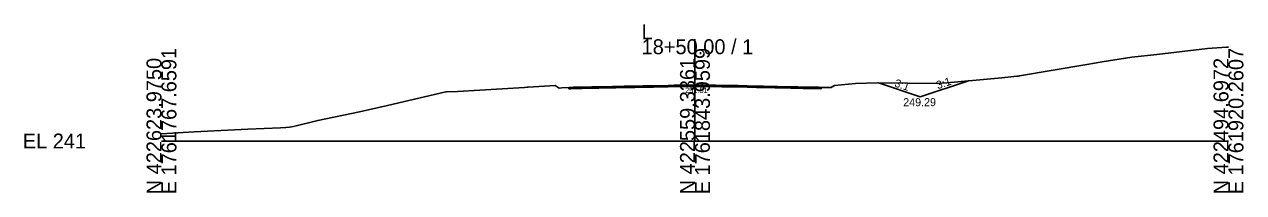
# Model space of a CAD drawing. Extents: x -26 to 3203, y -11010 to 4024.
# Drawn here: x -25.7 to 202.8, y -8009.7 to -7978.1 of the extents above; entities that cross this region are included whole.
import ezdxf

# ---------------------------------------------------------------- set-up
doc = ezdxf.new("R2010")
doc.units = 0
for name, color, linetype in [('Default', 7, 'Continuous'), ('Exist Cross Section Cell', 7, 'Continuous'), ('Exist XS Center Line Elevation Label', 7, 'Continuous'), ('Exist XS Ground Line', 7, 'Continuous'), ('Prop CMT Ditch DDE', 7, 'Continuous'), ('Prop CMT Pvmt Course 1', 7, 'Continuous'), ('Prop XS Ditch Standard Text', 7, 'Continuous'), ('Prop XS Side Slope Text', 7, 'Continuous'), ('Scratch_Level_0', 7, 'Continuous')]:
    doc.layers.add(name, color=color, linetype=linetype)

msp = doc.modelspace()

# ---------------------------------------------------------------- linework, layer by layer
at = {"layer": 'Exist Cross Section Cell'}
for p, q in [((100, -8000), (100, -7980.9)), ((0, -8000), (100, -8000)), ((100, -8000), (200, -8000))]:
    msp.add_line(p, q, dxfattribs=at)
at = {"layer": 'Exist XS Ground Line'}
msp.add_lwpolyline([(0, -7998.63), (3.07, -7998.47), (6.15, -7998.26), (16.17, -7997.8), (22.33, -7997.52), (23.3, -7997.49), (24, -7997.38), (24.72, -7997.28), (29.28, -7996.13), (37.09, -7994.49), (42.39, -7993.32), (53.32, -7990.78), (53.37, -7990.77), (53.37, -7990.77), (53.38, -7990.77), (55.49, -7990.68), (68.03, -7989.93), (68.53, -7989.91), (68.75, -7989.9), (73.82, -7989.6), (74.18, -7989.83), (74.56, -7990.06), (75.05, -7990.03), (76.33, -7989.95), (76.65, -7989.94), (76.71, -7989.94), (77.21, -7989.92), (78.79, -7989.89), (80.67, -7989.85), (81.4, -7989.84), (81.98, -7989.82), (84.53, -7989.77), (84.85, -7989.76), (85.15, -7989.76), (86.71, -7989.73), (87.73, -7989.71), (88.03, -7989.71), (88.44, -7989.7), (88.7, -7989.69), (90.27, -7989.66), (91.83, -7989.62), (92.01, -7989.61), (92.23, -7989.61), (94.97, -7989.56), (96.1, -7989.54), (97.28, -7989.52), (98.4, -7989.51), (99.63, -7989.49), (100.03, -7989.49), (100.08, -7989.49), (100.27, -7989.49), (101.78, -7989.49), (102.76, -7989.5), (103.88, -7989.53), (105.04, -7989.55), (107.74, -7989.59), (107.93, -7989.59), (108.1, -7989.6), (109.76, -7989.65), (111.54, -7989.7), (111.59, -7989.7), (112.47, -7989.72), (112.82, -7989.73), (114.95, -7989.78), (115.19, -7989.79), (115.46, -7989.79), (117.97, -7989.84), (119.3, -7989.85), (120.31, -7989.86), (121.19, -7989.88), (122.79, -7989.9), (123.13, -7989.92), (123.6, -7989.93), (123.65, -7989.93), (125.36, -7989.96), (125.54, -7989.97), (125.54, -7989.96), (125.61, -7989.92), (126.18, -7989.55), (130.1, -7989.23), (134.13, -7989.09), (145.38, -7989.19), (147.23, -7989.07), (157.49, -7988.12), (160.34, -7987.85), (160.58, -7987.83), (160.86, -7987.79), (173.45, -7985.65), (176.33, -7985.12), (181.86, -7984.23), (186.55, -7983.74), (196.05, -7982.63), (199.66, -7982.38), (200, -7982.36)], dxfattribs=at)
msp.add_lwpolyline([(0, -7998.63), (3.07, -7998.47), (6.15, -7998.26), (16.17, -7997.8), (22.33, -7997.52), (23.3, -7997.49), (24, -7997.38), (24.72, -7997.28), (29.28, -7996.13), (37.09, -7994.49), (42.39, -7993.32), (53.32, -7990.78), (53.37, -7990.77), (53.37, -7990.77), (53.38, -7990.77), (55.49, -7990.68), (68.03, -7989.93), (68.53, -7989.91), (68.75, -7989.9), (73.82, -7989.6), (74.18, -7989.83), (74.56, -7990.06), (75.05, -7990.03), (76.33, -7989.95), (76.65, -7989.94), (76.71, -7989.94), (77.21, -7989.92), (78.79, -7989.89), (80.67, -7989.85), (81.4, -7989.84), (81.98, -7989.82), (84.53, -7989.77), (84.85, -7989.76), (85.15, -7989.76), (86.71, -7989.73), (87.73, -7989.71), (88.03, -7989.71), (88.44, -7989.7), (88.7, -7989.69), (90.27, -7989.66), (91.83, -7989.62), (92.01, -7989.61), (92.23, -7989.61), (94.97, -7989.56), (96.1, -7989.54), (97.28, -7989.52), (98.4, -7989.51), (99.63, -7989.49), (100.03, -7989.49), (100.08, -7989.49), (100.27, -7989.49), (101.78, -7989.49), (102.76, -7989.5), (103.88, -7989.53), (105.04, -7989.55), (107.74, -7989.59), (107.93, -7989.59), (108.1, -7989.6), (109.76, -7989.65), (111.54, -7989.7), (111.59, -7989.7), (112.47, -7989.72), (112.82, -7989.73), (114.95, -7989.78), (115.19, -7989.79), (115.46, -7989.79), (117.97, -7989.84), (119.3, -7989.85), (120.31, -7989.86), (121.19, -7989.88), (122.79, -7989.9), (123.13, -7989.92), (123.6, -7989.93), (123.65, -7989.93), (125.36, -7989.96), (125.54, -7989.97), (125.54, -7989.96), (125.61, -7989.92), (126.18, -7989.55), (130.1, -7989.23), (134.13, -7989.09), (145.38, -7989.19), (147.23, -7989.07), (157.49, -7988.12), (160.34, -7987.85), (160.58, -7987.83), (160.86, -7987.79), (173.45, -7985.65), (176.33, -7985.12), (181.86, -7984.23), (186.55, -7983.74), (196.05, -7982.63), (199.66, -7982.38), (200, -7982.36)], dxfattribs=at)
msp.add_lwpolyline([(0, -7998.63), (3.07, -7998.47), (6.15, -7998.26), (16.17, -7997.8), (22.33, -7997.52), (23.3, -7997.49), (24, -7997.38), (24.72, -7997.28), (29.28, -7996.13), (37.09, -7994.49), (42.39, -7993.32), (53.32, -7990.78), (53.37, -7990.77), (53.37, -7990.77), (53.38, -7990.77), (55.49, -7990.68), (68.03, -7989.93), (68.53, -7989.91), (68.75, -7989.9), (73.82, -7989.6), (74.18, -7989.83), (74.56, -7990.06), (75.05, -7990.03), (76.33, -7989.95), (76.65, -7989.94), (76.71, -7989.94), (77.21, -7989.92), (78.79, -7989.89), (80.67, -7989.85), (81.4, -7989.84), (81.98, -7989.82), (84.53, -7989.77), (84.85, -7989.76), (85.15, -7989.76), (86.71, -7989.73), (87.73, -7989.71), (88.03, -7989.71), (88.44, -7989.7), (88.7, -7989.69), (90.27, -7989.66), (91.83, -7989.62), (92.01, -7989.61), (92.23, -7989.61), (94.97, -7989.56), (96.1, -7989.54), (97.28, -7989.52), (98.4, -7989.51), (99.63, -7989.49), (100.03, -7989.49), (100.08, -7989.49), (100.27, -7989.49), (101.78, -7989.49), (102.76, -7989.5), (103.88, -7989.53), (105.04, -7989.55), (107.74, -7989.59), (107.93, -7989.59), (108.1, -7989.6), (109.76, -7989.65), (111.54, -7989.7), (111.59, -7989.7), (112.47, -7989.72), (112.82, -7989.73), (114.95, -7989.78), (115.19, -7989.79), (115.46, -7989.79), (117.97, -7989.84), (119.3, -7989.85), (120.31, -7989.86), (121.19, -7989.88), (122.79, -7989.9), (123.13, -7989.92), (123.6, -7989.93), (123.65, -7989.93), (125.36, -7989.96), (125.54, -7989.97), (125.54, -7989.96), (125.61, -7989.92), (126.18, -7989.55), (130.1, -7989.23), (134.13, -7989.09), (145.38, -7989.19), (147.23, -7989.07), (157.49, -7988.12), (160.34, -7987.85), (160.58, -7987.83), (160.86, -7987.79), (173.45, -7985.65), (176.33, -7985.12), (181.86, -7984.23), (186.55, -7983.74), (196.05, -7982.63), (199.66, -7982.38), (200, -7982.36)], dxfattribs=at)
msp.add_lwpolyline([(0, -7998.63), (3.07, -7998.47), (6.15, -7998.26), (16.17, -7997.8), (22.33, -7997.52), (23.3, -7997.49), (24, -7997.38), (24.72, -7997.28), (29.28, -7996.13), (37.09, -7994.49), (42.39, -7993.32), (53.32, -7990.78), (53.37, -7990.77), (53.37, -7990.77), (53.38, -7990.77), (55.49, -7990.68), (68.03, -7989.93), (68.53, -7989.91), (68.75, -7989.9), (73.82, -7989.6), (74.18, -7989.83), (74.56, -7990.06), (75.05, -7990.03), (76.33, -7989.95), (76.65, -7989.94), (76.71, -7989.94), (77.21, -7989.92), (78.79, -7989.89), (80.67, -7989.85), (81.4, -7989.84), (81.98, -7989.82), (84.53, -7989.77), (84.85, -7989.76), (85.15, -7989.76), (86.71, -7989.73), (87.73, -7989.71), (88.03, -7989.71), (88.44, -7989.7), (88.7, -7989.69), (90.27, -7989.66), (91.83, -7989.62), (92.01, -7989.61), (92.23, -7989.61), (94.97, -7989.56), (96.1, -7989.54), (97.28, -7989.52), (98.4, -7989.51), (99.63, -7989.49), (100.03, -7989.49), (100.08, -7989.49), (100.27, -7989.49), (101.78, -7989.49), (102.76, -7989.5), (103.88, -7989.53), (105.04, -7989.55), (107.74, -7989.59), (107.93, -7989.59), (108.1, -7989.6), (109.76, -7989.65), (111.54, -7989.7), (111.59, -7989.7), (112.47, -7989.72), (112.82, -7989.73), (114.95, -7989.78), (115.19, -7989.79), (115.46, -7989.79), (117.97, -7989.84), (119.3, -7989.85), (120.31, -7989.86), (121.19, -7989.88), (122.79, -7989.9), (123.13, -7989.92), (123.6, -7989.93), (123.65, -7989.93), (125.36, -7989.96), (125.54, -7989.97), (125.54, -7989.96), (125.61, -7989.92), (126.18, -7989.55), (130.1, -7989.23), (134.13, -7989.09), (145.38, -7989.19), (147.23, -7989.07), (157.49, -7988.12), (160.34, -7987.85), (160.58, -7987.83), (160.86, -7987.79), (173.45, -7985.65), (176.33, -7985.12), (181.86, -7984.23), (186.55, -7983.74), (196.05, -7982.63), (199.66, -7982.38), (200, -7982.36)], dxfattribs=at)
msp.add_lwpolyline([(0, -7998.63), (3.07, -7998.47), (6.15, -7998.26), (16.17, -7997.8), (22.33, -7997.52), (23.3, -7997.49), (24, -7997.38), (24.72, -7997.28), (29.28, -7996.13), (37.09, -7994.49), (42.39, -7993.32), (53.32, -7990.78), (53.37, -7990.77), (53.37, -7990.77), (53.38, -7990.77), (55.49, -7990.68), (68.03, -7989.93), (68.53, -7989.91), (68.75, -7989.9), (73.82, -7989.6), (74.18, -7989.83), (74.56, -7990.06), (75.05, -7990.03), (76.33, -7989.95), (76.65, -7989.94), (76.71, -7989.94), (77.21, -7989.92), (78.79, -7989.89), (80.67, -7989.85), (81.4, -7989.84), (81.98, -7989.82), (84.53, -7989.77), (84.85, -7989.76), (85.15, -7989.76), (86.71, -7989.73), (87.73, -7989.71), (88.03, -7989.71), (88.44, -7989.7), (88.7, -7989.69), (90.27, -7989.66), (91.83, -7989.62), (92.01, -7989.61), (92.23, -7989.61), (94.97, -7989.56), (96.1, -7989.54), (97.28, -7989.52), (98.4, -7989.51), (99.63, -7989.49), (100.03, -7989.49), (100.08, -7989.49), (100.27, -7989.49), (101.78, -7989.49), (102.76, -7989.5), (103.88, -7989.53), (105.04, -7989.55), (107.74, -7989.59), (107.93, -7989.59), (108.1, -7989.6), (109.76, -7989.65), (111.54, -7989.7), (111.59, -7989.7), (112.47, -7989.72), (112.82, -7989.73), (114.95, -7989.78), (115.19, -7989.79), (115.46, -7989.79), (117.97, -7989.84), (119.3, -7989.85), (120.31, -7989.86), (121.19, -7989.88), (122.79, -7989.9), (123.13, -7989.92), (123.6, -7989.93), (123.65, -7989.93), (125.36, -7989.96), (125.54, -7989.97), (125.54, -7989.96), (125.61, -7989.92), (126.18, -7989.55), (130.1, -7989.23), (134.13, -7989.09), (145.38, -7989.19), (147.23, -7989.07), (157.49, -7988.12), (160.34, -7987.85), (160.58, -7987.83), (160.86, -7987.79), (173.45, -7985.65), (176.33, -7985.12), (181.86, -7984.23), (186.55, -7983.74), (196.05, -7982.63), (199.66, -7982.38), (200, -7982.36)], dxfattribs=at)
at = {"layer": 'Prop CMT Ditch DDE'}
msp.add_lwpolyline([(134.4, -7989.09), (142.24, -7991.71), (151.25, -7988.7)], dxfattribs=at)
at = {"layer": 'Prop CMT Pvmt Course 1'}
for points in [[(76.33, -7989.95), (76.65, -7989.94), (76.71, -7989.94), (77.21, -7989.92), (78.79, -7989.89), (80.67, -7989.85), (81.4, -7989.84), (81.98, -7989.82), (84.53, -7989.77), (84.85, -7989.76), (85.15, -7989.76), (86.71, -7989.73), (87.73, -7989.71), (88.03, -7989.71), (88.44, -7989.7), (88.7, -7989.69), (90.27, -7989.66), (91.83, -7989.62), (92.01, -7989.61), (92.23, -7989.61), (94.97, -7989.56), (96.1, -7989.54), (97.28, -7989.52), (98.4, -7989.51), (99.63, -7989.49), (100, -7989.49)], [(100, -7989.49), (100, -7989.74)], [(100, -7989.49), (100.03, -7989.49), (100.08, -7989.49), (100.27, -7989.49), (101.78, -7989.49), (102.76, -7989.5), (103.88, -7989.53), (105.04, -7989.55), (107.74, -7989.59), (107.93, -7989.59), (108.1, -7989.6), (109.76, -7989.65), (111.54, -7989.7), (111.59, -7989.7), (112.47, -7989.72), (112.82, -7989.73), (114.95, -7989.78), (115.19, -7989.79), (115.46, -7989.79), (117.97, -7989.84), (119.3, -7989.85), (120.31, -7989.86), (121.19, -7989.88), (122.79, -7989.9), (123.13, -7989.92), (123.6, -7989.93), (123.65, -7989.93)], [(100, -7989.74), (100, -7989.49)], [(100, -7989.74), (99.63, -7989.74), (98.4, -7989.76), (97.28, -7989.77), (96.1, -7989.79), (94.97, -7989.81), (92.23, -7989.86), (92.01, -7989.86), (91.83, -7989.87), (90.27, -7989.91), (88.7, -7989.94), (88.44, -7989.95), (88.03, -7989.96), (87.73, -7989.96), (86.71, -7989.98), (85.15, -7990.01), (84.85, -7990.01), (84.53, -7990.02), (81.98, -7990.07), (81.4, -7990.09), (80.67, -7990.1), (78.79, -7990.14), (77.21, -7990.17), (76.71, -7990.19), (76.65, -7990.19), (76.33, -7990.2)], [(76.33, -7990.2), (76.33, -7989.95)], [(123.65, -7990.18), (123.6, -7990.18), (123.13, -7990.17), (122.79, -7990.15), (121.19, -7990.13), (120.31, -7990.11), (119.3, -7990.1), (117.97, -7990.09), (115.46, -7990.04), (115.19, -7990.04), (114.95, -7990.03), (112.82, -7989.98), (112.47, -7989.97), (111.59, -7989.95), (111.54, -7989.95), (109.76, -7989.9), (108.1, -7989.85), (107.93, -7989.84), (107.74, -7989.84), (105.04, -7989.8), (103.88, -7989.78), (102.76, -7989.75), (101.78, -7989.74), (100.27, -7989.74), (100.08, -7989.74), (100.03, -7989.74), (100, -7989.74)], [(123.65, -7989.93), (123.65, -7990.18)]]:
    msp.add_lwpolyline(points, dxfattribs=at)
at = {"layer": 'Scratch_Level_0'}
for p, q in [((145.38, -7989.19), (134.4, -7989.09)), ((147.23, -7989.07), (145.38, -7989.19)), ((151.25, -7988.7), (147.23, -7989.07))]:
    msp.add_line(p, q, dxfattribs=at)
msp.add_lwpolyline([(134.4, -7989.09), (142.24, -7991.71), (151.25, -7988.7)], dxfattribs=at)

# ---------------------------------------------------------------- texts
at = {"layer": 'Default'}
msp.add_text('-', height=0.0001, dxfattribs=at).set_placement((0, -8000))
at = {"layer": 'Exist Cross Section Cell'}
for s, p in [('L', (90, -7980.9)), ('18+50.00 / 1', (90, -7983.7)), ('EL 241', (-26, -8001.4))]:
    msp.add_text(s, height=2.8, dxfattribs=at).set_placement(p)
for s, p in [('N 422623.9750', (0, -8010)), ('E 1761767.6591', (2.8, -8010)), ('N 422559.3361', (100, -8010)), ('E 1761843.9599', (102.8, -8010)), ('N 422494.6972', (200, -8010)), ('E 1761920.2607', (202.8, -8010))]:
    msp.add_text(s, height=2.8, rotation=90, dxfattribs=at).set_placement(p)
at = {"layer": 'Exist XS Center Line Elevation Label'}
msp.add_text('251.51', height=1, dxfattribs=at).set_placement((98.16, -7990.99))
at = {"layer": 'Prop XS Ditch Standard Text'}
msp.add_text('249.29', height=1.5, dxfattribs=at).set_placement((139.04, -7993.46))
msp.add_text('249.29', height=1.5, dxfattribs=at).set_placement((139.04, -7993.46))
msp.add_text('249.29', height=1.5, dxfattribs=at).set_placement((139.04, -7993.46))
at = {"layer": 'Prop XS Side Slope Text'}
for rotation, p in [(341.5651, (137.28, -7989.74)), (18.4349, (145.52, -7990.29))]:
    msp.add_text('3:1', height=1.5, rotation=rotation, dxfattribs=at).set_placement(p)
at = {"layer": 'Scratch_Level_0'}
for s, p in [('PV1_PGL', (99.95, -7989.5)), ('RT_SS_Fill_Point', (134.27, -7989.1)), ('RT_DD_Boundary Out', (151.08, -7988.71)), ('Exterior Boundary', (151.09, -7988.71)), ('Exterior Boundary', (76.17, -7989.96)), ('LT_Res Edge', (76.23, -7989.96)), ('RT_Res_Edge', (123.55, -7989.94)), ('RT_DD_Base In', (142.12, -7991.72))]:
    msp.add_text(s, height=0.02, dxfattribs=at).set_placement(p)

doc.saveas('drawing.dxf')
